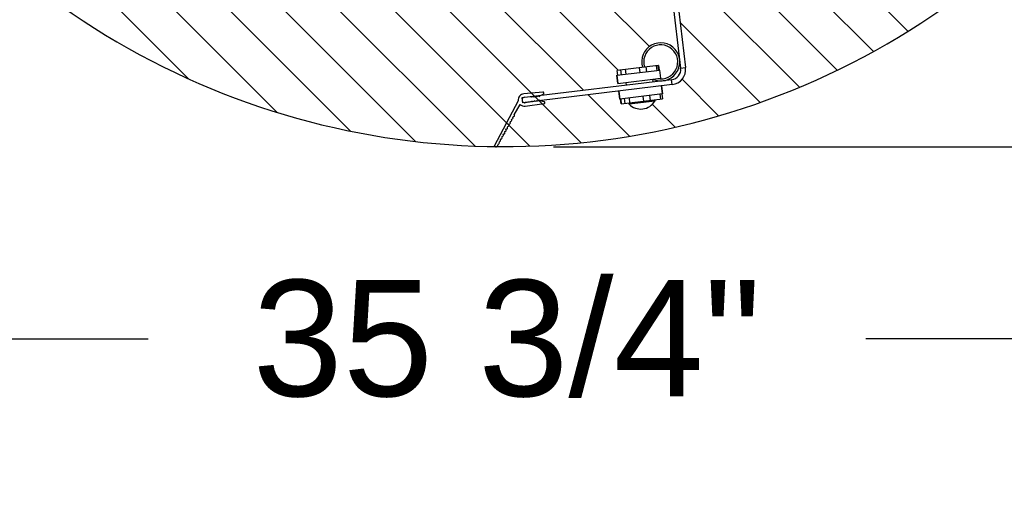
# Model space of a CAD drawing. Header units: inches. Extents: x 170 to 288, y 234 to 248.
# Tile 375 of 480: x 255.792 to 256.587, y 236.886 to 237.284. Entities that reach past the tile are written whole.
import ezdxf

# ---------------------------------------------------------------- set-up
doc = ezdxf.new("R2010")
doc.units = ezdxf.units.IN
doc.header["$LTSCALE"] = 0.25
doc.header["$MEASUREMENT"] = 0
doc.layers.add('ANNOTATIONS', color=1, linetype='Continuous')
doc.layers.add('STANDARD Z GUIDE MOTOR RH', color=7, linetype='Continuous')
doc.styles.add('ARIAL', font='arial.ttf', dxfattribs={"height": 0.09375})
doc.dimstyles.new('STANDARD$0', dxfattribs={"dimtxt": 0.09375, "dimasz": 0.09375, "dimexe": 0.03125, "dimexo": 0.046875, "dimgap": 0.09, "dimtad": 0, "dimtih": 1, "dimtoh": 1, "dimdec": 4, "dimzin": 0, "dimdsep": 46, "dimtxsty": 'ARIAL', "dimcen": 0.09, "dimadec": 0, "dimazin": 0, "dimtfac": 1, "dimtdec": 4, "dimtofl": 0, "dimtmove": 0, "dimatfit": 1, "dimfxl": 1, "dimtolj": 1, "dimtzin": 0, "dimarcsym": 0})

# ---------------------------------------------------------------- blocks, each defined once
blk = doc.blocks.new('*D35')
at = {"layer": 'ANNOTATIONS', "color": 0, "lineweight": -2, "transparency": 16777216}
for p, q in [((256.33646, 238.03768), (257.07324, 238.03768)), ((257.04199, 237.94393), (257.04199, 237.8032)), ((257.04199, 237.27493), (257.04199, 237.52619)), ((256.22324, 237.18118), (257.07324, 237.18118))]:
    blk.add_line(p, q, dxfattribs=at)
at = {"layer": 'ANNOTATIONS', "color": 0, "transparency": 16777216}
for points in [[(257.02637, 237.94393), (257.05762, 237.94393), (257.04199, 238.03768)], [(257.02637, 237.27493), (257.05762, 237.27493), (257.04199, 237.18118)]]:
    blk.add_solid(points, dxfattribs=at)
at = {"layer": 'defpoints', "color": 0, "transparency": 16777216}
for p in [(256.28958, 238.03768), (256.17637, 237.18118), (257.04199, 237.18118)]:
    blk.add_point(p, dxfattribs=at)
at = {"layer": 'ANNOTATIONS', "color": 0, "transparency": 16777216, "insert": (257.04199, 237.6647), "char_height": 0.09375, "attachment_point": 5, "style": 'ARIAL'}
blk.add_mtext('\\A1;25 3/8"', dxfattribs=at)
blk = doc.blocks.new('*D37')
at = {"layer": 'ANNOTATIONS', "color": 0, "lineweight": -2, "transparency": 16777216}
for p, q in [((255.56945, 237.83422), (255.56945, 236.99501)), ((256.80182, 237.74534), (256.80182, 236.99501)), ((255.6632, 237.02626), (255.89614, 237.02626)), ((256.70807, 237.02626), (256.47513, 237.02626))]:
    blk.add_line(p, q, dxfattribs=at)
at = {"layer": 'ANNOTATIONS', "color": 0, "transparency": 16777216}
for points in [[(255.6632, 237.04189), (255.6632, 237.01064), (255.56945, 237.02626)], [(256.70807, 237.04189), (256.70807, 237.01064), (256.80182, 237.02626)]]:
    blk.add_solid(points, dxfattribs=at)
at = {"layer": 'defpoints', "color": 0, "transparency": 16777216}
for p in [(255.56945, 237.88109), (256.80182, 237.79222), (256.80182, 237.02626)]:
    blk.add_point(p, dxfattribs=at)
at = {"layer": 'ANNOTATIONS', "color": 0, "transparency": 16777216, "insert": (256.18564, 237.02626), "char_height": 0.09375, "attachment_point": 5, "style": 'ARIAL'}
blk.add_mtext('\\A1;35 3/4"', dxfattribs=at)

msp = doc.modelspace()

# ---------------------------------------------------------------- linework, layer by layer
at = {"layer": 'STANDARD Z GUIDE MOTOR RH'}
for p, q in [((256.25896, 237.79876), (256.32578, 237.24444)), ((256.2634, 237.7951), (256.32972, 237.24492)), ((255.56452, 237.77695), (256.15996, 237.18151)), ((255.56818, 237.7291), (256.11211, 237.18517)), ((255.66048, 237.72518), (256.20406, 237.18161)), ((255.70468, 237.72518), (256.24545, 237.18441)), ((255.74887, 237.72518), (256.24706, 237.22699)), ((255.79306, 237.72518), (256.2754, 237.24285)), ((255.83726, 237.72518), (256.30052, 237.26192)), ((255.57656, 237.67652), (256.05953, 237.19355)), ((255.59177, 237.61712), (256.00012, 237.20877)), ((255.61866, 237.54604), (255.92904, 237.23565)), ((256.3011, 237.48231), (256.5092, 237.27421)), ((256.30716, 237.43206), (256.48131, 237.2579)), ((256.33059, 237.36443), (256.45217, 237.24286)), ((256.31928, 237.33155), (256.42169, 237.22914)), ((256.32533, 237.2813), (256.3898, 237.21683)), ((256.27438, 237.23876), (256.3089, 237.24292)), ((256.27451, 237.24275), (256.27449, 237.24274)), ((256.27496, 237.23883), (256.27449, 237.24274)), ((256.27498, 237.23884), (256.27451, 237.24275)), ((256.27458, 237.24275), (256.27451, 237.24275)), ((256.30774, 237.24675), (256.27458, 237.24275)), ((256.27505, 237.23885), (256.27458, 237.24275)), ((256.27791, 237.23919), (256.27744, 237.2431)), ((256.2818, 237.23966), (256.28133, 237.24357)), ((256.29297, 237.24101), (256.2925, 237.24491)), ((256.29838, 237.24166), (256.29791, 237.24557)), ((256.3067, 237.24266), (256.30623, 237.24657)), ((256.30784, 237.24676), (256.30774, 237.24675)), ((256.30822, 237.24284), (256.30774, 237.24675)), ((256.30784, 237.24676), (256.30831, 237.24285)), ((256.30968, 237.23641), (256.3089, 237.24293)), ((256.30968, 237.23641), (256.3089, 237.24292)), ((256.32578, 237.24444), (256.32972, 237.24492)), ((256.31851, 237.23517), (256.19755, 237.22059)), ((256.27516, 237.23225), (256.27437, 237.23876)), ((256.27437, 237.23876), (256.27437, 237.23876)), ((256.27516, 237.23225), (256.27437, 237.23876)), ((256.27438, 237.23876), (256.27437, 237.23876)), ((256.27438, 237.23876), (256.27517, 237.23225)), ((256.27517, 237.23225), (256.30968, 237.23641)), ((256.28194, 237.23077), (256.28167, 237.23303)), ((256.30317, 237.23563), (256.30344, 237.23336)), ((256.31898, 237.23124), (256.31851, 237.23517)), ((256.32692, 237.23553), (256.3564, 237.20604)), ((256.31898, 237.23124), (256.19802, 237.21666)), ((256.21448, 237.22521), (256.19919, 237.2238)), ((256.27516, 237.23225), (256.27516, 237.23225)), ((256.27517, 237.23225), (256.27516, 237.23225)), ((256.27669, 237.21953), (256.27591, 237.22604)), ((256.2767, 237.21953), (256.27591, 237.22604)), ((256.27592, 237.22605), (256.27671, 237.21953)), ((256.31119, 237.22369), (256.3104, 237.2302)), ((256.31042, 237.2302), (256.3112, 237.22369)), ((256.31121, 237.22369), (256.31042, 237.2302)), ((256.31121, 237.22369), (256.31043, 237.23021)), ((256.19476, 237.21827), (256.17523, 237.18161)), ((256.19755, 237.22059), (256.19802, 237.21666)), ((256.19977, 237.22114), (256.20487, 237.22172)), ((256.20539, 237.2173), (256.20031, 237.21666)), ((256.20589, 237.22164), (256.20701, 237.22177)), ((256.20751, 237.21761), (256.20636, 237.21748)), ((256.20802, 237.22188), (256.20907, 237.222)), ((256.20956, 237.21785), (256.2085, 237.21773)), ((256.2101, 237.22212), (256.21114, 237.22224)), ((256.21161, 237.21808), (256.21058, 237.21797)), ((256.21218, 237.22221), (256.21494, 237.22356)), ((256.21568, 237.2175), (256.21263, 237.21826)), ((256.25101, 237.22304), (256.28443, 237.18962)), ((256.27669, 237.21953), (256.2767, 237.21953)), ((256.2767, 237.21953), (256.27671, 237.21953)), ((256.31121, 237.22369), (256.27671, 237.21953)), ((256.27775, 237.21569), (256.27728, 237.2196)), ((256.2773, 237.2196), (256.27777, 237.21569)), ((256.27737, 237.21961), (256.27784, 237.2157)), ((256.27784, 237.2157), (256.3111, 237.21971)), ((256.28023, 237.21996), (256.2807, 237.21605)), ((256.28412, 237.22042), (256.28459, 237.21652)), ((256.30493, 237.21803), (256.28415, 237.21552)), ((256.29529, 237.22177), (256.29576, 237.21786)), ((256.3007, 237.22242), (256.30117, 237.21851)), ((256.30491, 237.21897), (256.30493, 237.21803)), ((256.30902, 237.22343), (256.30949, 237.21952)), ((256.31053, 237.22361), (256.31101, 237.2197)), ((256.31063, 237.22362), (256.3111, 237.21971)), ((256.19145, 237.20676), (256.19626, 237.21531)), ((256.20025, 237.214), (256.21558, 237.2159)), ((256.27775, 237.21569), (256.27777, 237.21569)), ((256.27777, 237.21569), (256.27784, 237.2157)), ((256.28415, 237.21552), (256.28394, 237.21644)), ((256.30286, 237.21539), (256.32134, 237.19691)), ((256.1882, 237.20084), (256.18859, 237.20156)), ((256.1893, 237.20285), (256.18964, 237.20346)), ((256.1904, 237.20485), (256.19075, 237.20549)), ((256.18373, 237.19271), (256.18416, 237.1935)), ((256.18481, 237.19468), (256.1853, 237.19558)), ((256.18599, 237.19683), (256.1864, 237.19758)), ((256.18707, 237.19879), (256.18753, 237.19964)), ((256.17934, 237.18473), (256.17976, 237.18549)), ((256.18038, 237.18662), (256.18087, 237.18752)), ((256.18151, 237.18867), (256.18197, 237.18952)), ((256.18258, 237.19063), (256.18314, 237.19165)), ((256.17637, 237.18118), (256.17523, 237.18161)), ((256.17814, 237.18255), (256.17869, 237.18356)), ((256.17951, 237.18505), (256.17987, 237.18509))]:
    msp.add_line(p, q, dxfattribs=at)
for centre, radius, start, end in [((256.18297, 237.80015), 0.6189, 172.51421, 359.26611), ((256.30968, 237.24959), 0.01537, 245.23944, 196.55681), ((256.30968, 237.24959), 0.01373, 259.17511, 197.72166), ((256.31751, 237.24345), 0.00833, 276.87352, 6.87352), ((256.31751, 237.24345), 0.0123, 276.87352, 6.87352), ((256.21456, 237.22434), 0.000867, 296.03031, 95.23868), ((256.19965, 237.21889), 0.00493, 95.23868, 187.29312), ((256.20003, 237.21889), 0.00226, 96.52644, 277.22061), ((256.20538, 237.22177), 0.000519, 185.32928, 345.54746), ((256.2059, 237.21724), 0.000519, 27.42321, 173.92807), ((256.2075, 237.22192), 0.000519, 197.10217, 355.9507), ((256.20802, 237.21753), 0.000519, 22.66114, 170.39173), ((256.20959, 237.22203), 0.000519, 182.71554, 10.33733), ((256.21008, 237.21783), 0.000519, 15.24556, 177.80731), ((256.21166, 237.22222), 0.000519, 178.50176, 358.50176), ((256.21213, 237.21811), 0.000519, 16.57725, 183.10538), ((256.21548, 237.21671), 0.000818, 277.05202, 76.03875), ((256.29357, 237.2248), 0.01322, 224.55967, 329.18738), ((256.19965, 237.21889), 0.00493, 226.55696, 277.05202), ((256.18866, 237.20236), 0.000801, 264.94892, 37.46054), ((256.18963, 237.20437), 0.000906, 270.18018, 32.22927), ((256.19091, 237.20623), 0.000754, 257.58338, 44.82608), ((256.18424, 237.19423), 0.000725, 263.5325, 38.87696), ((256.18534, 237.19637), 0.000794, 267.69757, 34.71188), ((256.18656, 237.19828), 0.000721, 257.1746, 45.23486), ((256.18769, 237.20033), 0.000716, 257.29599, 45.11346), ((256.17977, 237.18622), 0.00073, 268.88438, 33.52507), ((256.18092, 237.18825), 0.000728, 266.61797, 35.79149), ((256.1821, 237.19018), 0.000665, 259.317, 43.09245), ((256.18328, 237.19226), 0.000634, 257.14125, 45.26821), ((256.17675, 237.18218), 0.00108, 249.20928, 328.48502), ((256.17784, 237.18212), 0.000523, 250.98822, 55.284), ((256.17876, 237.18428), 0.00073, 264.91863, 37.49083)]:
    msp.add_arc(centre, radius, start, end, dxfattribs=at)

# ---------------------------------------------------------------- dimensions: what is measured, and where the dimension line sits
at = {"layer": 'ANNOTATIONS'}
dim = msp.add_linear_dim(base=(257.04199, 237.18118), p1=(256.28958, 238.03768), p2=(256.17637, 237.18118), angle=270, text='25 3/8"', dimstyle='STANDARD$0', override={"dimpost": ''}, dxfattribs=at)
dim.commit()
dim.dimension.update_dxf_attribs({"geometry": '*D35', "text_midpoint": (257.04199, 237.6647), "dimtype": 160})
dim = msp.add_linear_dim(base=(256.80182, 237.02626), p1=(255.56945, 237.88109), p2=(256.80182, 237.79222), text='35 3/4"', dimstyle='STANDARD$0', dxfattribs=at)
dim.commit()
dim.dimension.update_dxf_attribs({"geometry": '*D37', "text_midpoint": (256.18564, 237.02626)})

doc.saveas('drawing.dxf')
